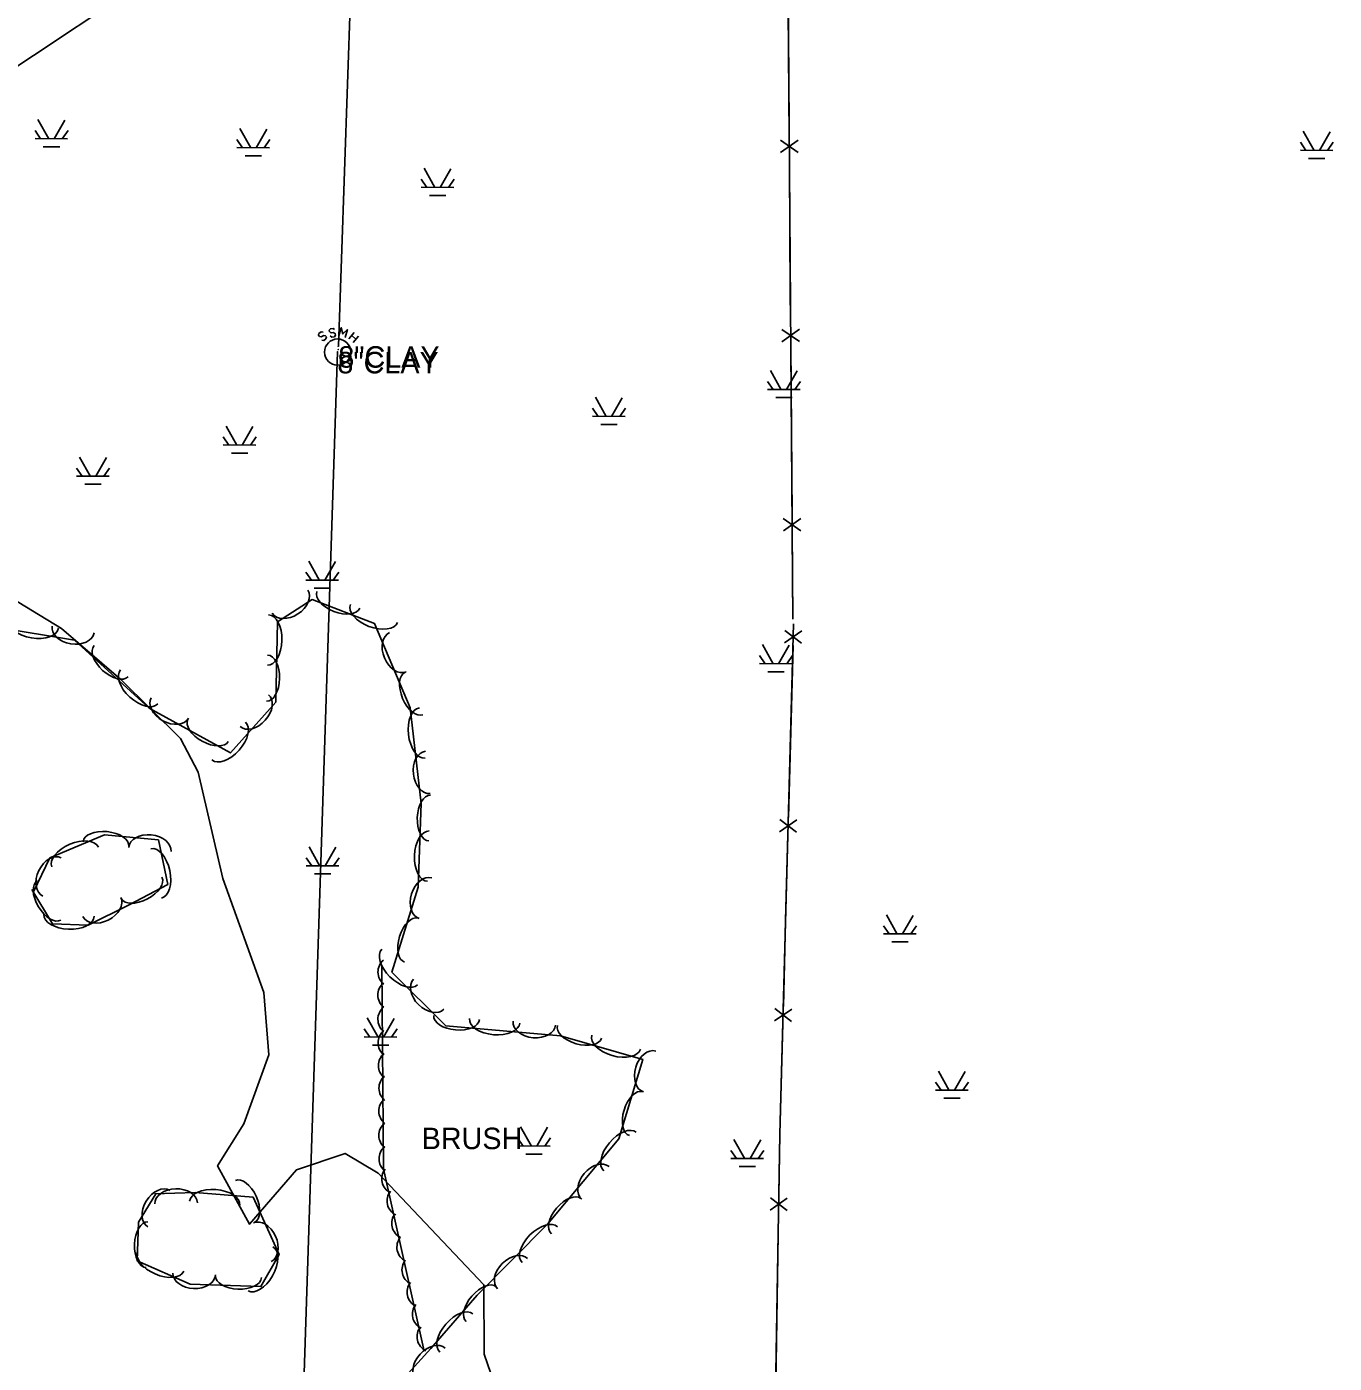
# Model space of a CAD drawing. Extents: x 978516 to 993312, y 1836504 to 1846212.
# Drawn here: x 990718.8 to 991022.9, y 1838846.1 to 1839157.1 of the extents above; entities that cross this region are included whole.
import ezdxf

# ---------------------------------------------------------------- set-up
doc = ezdxf.new("R2010")
doc.units = 0
for name, color, linetype in [('R_Proposed Road', 7, 'Continuous'), ('S_FENCE', 7, 'Continuous'), ('S_SANITARY_SEWER', 7, 'Continuous'), ('S_SANITARY_SEWER_ANNOT', 7, 'Continuous'), ('S_STREAM', 7, 'Continuous'), ('S_TREE', 7, 'Continuous'), ('S_TREE_ANNOT', 7, 'Continuous'), ('S_UTL_PT_SYM', 7, 'Continuous')]:
    doc.layers.add(name, color=color, linetype=linetype)

msp = doc.modelspace()

# ---------------------------------------------------------------- linework, layer by layer
at = {"layer": 'R_Proposed Road'}
msp.add_line((991126.9, 1839421.01), (990720.36, 1839150.4), dxfattribs=at)
msp.add_arc((989647.69, 1840761.9), 1935.86, 281.66438, 303.64915, dxfattribs=at)
at = {"layer": 'S_FENCE'}
for p, q in [((990898.19, 1839127.79), (990894.07, 1839130.63)), ((990894.09, 1839127.76), (990898.17, 1839130.66)), ((990898.52, 1839083.79), (990894.4, 1839086.63)), ((990894.42, 1839083.76), (990898.49, 1839086.66)), ((990898.84, 1839039.79), (990894.72, 1839042.62)), ((990894.75, 1839039.76), (990898.82, 1839042.65)), ((990895.05, 1839013.72), (990899.05, 1839016.48)), ((990898.98, 1839013.62), (990895.13, 1839016.59)), ((990893.87, 1838969.73), (990897.88, 1838972.5)), ((990897.8, 1838969.63), (990893.95, 1838972.6)), ((990892.7, 1838925.74), (990896.7, 1838928.51)), ((990896.62, 1838925.64), (990892.77, 1838928.61)), ((990891.7, 1838881.73), (990895.67, 1838884.53)), ((990895.62, 1838881.67), (990891.74, 1838884.6))]:
    msp.add_line(p, q, dxfattribs=at)
for points in [[(990896.95, 1839019.2), (990894.54, 1839343.5)], [(990895.97, 1839151.21), (990895.82, 1839171.21)], [(990896.12, 1839131.21), (990895.97, 1839151.21)], [(990896.29, 1839107.21), (990896.15, 1839127.21)], [(990896.44, 1839087.21), (990896.29, 1839107.21)], [(990896.62, 1839063.21), (990896.47, 1839083.21)], [(990896.77, 1839043.21), (990896.62, 1839063.21)], [(990896.95, 1839019.2), (990896.8, 1839039.21)], [(990890.09, 1838729.16), (990892.41, 1838806.95), (990893.95, 1838899.38), (990897.13, 1839018.1)], [(990897.11, 1839017.1), (990897.13, 1839018.1)], [(990896.46, 1838993.11), (990897, 1839013.1)], [(990895.93, 1838973.11), (990896.46, 1838993.11)], [(990895.29, 1838949.12), (990895.82, 1838969.11)], [(990894.75, 1838929.13), (990895.29, 1838949.12)], [(990894.11, 1838905.13), (990894.64, 1838925.13)], [(990893.72, 1838885.13), (990893.95, 1838899.38), (990894.11, 1838905.13)], [(990893.32, 1838861.13), (990893.65, 1838881.13)], [(990892.98, 1838841.14), (990893.32, 1838861.13)]]:
    msp.add_lwpolyline(points, dxfattribs=at)
at = {"layer": 'S_SANITARY_SEWER'}
for p, q in [((990791.24, 1839082.73), (990799.86, 1839329.52)), ((990786.74, 1839085.67), (990786.66, 1839085.28)), ((990786.66, 1839085.28), (990786.86, 1839085.01)), ((990787.28, 1839086.05), (990786.74, 1839085.67)), ((990786.86, 1839085.01), (990787.28, 1839084.89)), ((990787.71, 1839085.98), (990787.28, 1839086.05)), ((990787.28, 1839084.89), (990787.83, 1839085.24)), ((990787.83, 1839084.08), (990787.44, 1839084.16)), ((990787.83, 1839085.24), (990788.29, 1839085.16)), ((990788.37, 1839084.47), (990787.83, 1839084.08)), ((990788.29, 1839085.16), (990788.45, 1839084.89)), ((990788.45, 1839084.89), (990788.37, 1839084.47)), ((990793.72, 1839084.43), (990794.96, 1839085.9)), ((990794.37, 1839085.2), (990795.34, 1839084.39)), ((990795.92, 1839085.09), (990794.68, 1839083.61)), ((990780.12, 1838748.05), (990791.03, 1839081.41))]:
    msp.add_line(p, q, dxfattribs=at)
for points in [[(990790.38, 1839086.6), (990790.03, 1839086.87), (990789.38, 1839086.79), (990789.14, 1839086.44), (990789.18, 1839086.13), (990789.53, 1839085.82), (990790.15, 1839085.94), (990790.54, 1839085.63), (990790.58, 1839085.32), (990790.31, 1839084.93), (990789.69, 1839084.85), (990789.34, 1839085.12)], [(990792.82, 1839084.74), (990793.37, 1839086.6), (990792.32, 1839085.59), (990791.93, 1839087.02), (990791.39, 1839085.16)]]:
    msp.add_lwpolyline(points, dxfattribs=at)
msp.add_circle((990791.07, 1839081.36), 3.05, dxfattribs=at)
at = {"layer": 'S_STREAM'}
for p, q in [((990721.38, 1839135.47), (990723.9, 1839130.97)), ((990727.62, 1839135.35), (990725.14, 1839131.01)), ((990768.33, 1839133.35), (990770.85, 1839128.86)), ((990774.57, 1839133.23), (990772.09, 1839128.89)), ((990720.69, 1839132.91), (990722, 1839131.01)), ((990720.69, 1839131.05), (990728.28, 1839131.01)), ((990728.36, 1839132.91), (990727.04, 1839131.01)), ((990767.64, 1839130.79), (990768.95, 1839128.89)), ((990775.31, 1839130.79), (990773.99, 1839128.89)), ((991015.01, 1839130.18), (991016.32, 1839128.28)), ((991015.7, 1839132.74), (991018.22, 1839128.24)), ((991021.94, 1839132.62), (991019.46, 1839128.28)), ((991022.68, 1839130.18), (991021.36, 1839128.28)), ((990722.62, 1839129.15), (990726.42, 1839129.15)), ((990767.64, 1839128.93), (990775.23, 1839128.89)), ((990769.57, 1839127.03), (990773.37, 1839127.03)), ((991015.01, 1839128.32), (991022.6, 1839128.28)), ((990811.19, 1839124.13), (990813.71, 1839119.64)), ((990817.43, 1839124.02), (990814.95, 1839119.68)), ((991016.94, 1839126.42), (991020.74, 1839126.42)), ((990810.49, 1839121.57), (990811.81, 1839119.68)), ((990818.16, 1839121.57), (990816.84, 1839119.68)), ((990810.49, 1839119.71), (990818.08, 1839119.68)), ((990812.43, 1839117.82), (990816.22, 1839117.82)), ((990891.73, 1839077.11), (990894.25, 1839072.61)), ((990891.04, 1839074.55), (990892.35, 1839072.65)), ((990897.97, 1839076.99), (990895.49, 1839072.65)), ((990898.71, 1839074.55), (990897.39, 1839072.65)), ((990851.02, 1839070.87), (990853.54, 1839066.38)), ((990891.04, 1839072.69), (990898.63, 1839072.65)), ((990850.33, 1839068.31), (990851.64, 1839066.41)), ((990857.26, 1839070.75), (990854.78, 1839066.41)), ((990858, 1839068.31), (990856.68, 1839066.41)), ((990892.97, 1839070.79), (990896.77, 1839070.79)), ((990850.33, 1839066.45), (990857.92, 1839066.41)), ((990764.44, 1839061.61), (990765.75, 1839059.71)), ((990765.13, 1839064.16), (990767.65, 1839059.67)), ((990771.37, 1839064.05), (990768.89, 1839059.71)), ((990772.11, 1839061.61), (990770.79, 1839059.71)), ((990852.26, 1839064.55), (990856.06, 1839064.55)), ((990764.44, 1839059.75), (990772.03, 1839059.71)), ((990731.04, 1839056.92), (990733.56, 1839052.43)), ((990737.28, 1839056.81), (990734.8, 1839052.47)), ((990766.37, 1839057.85), (990770.17, 1839057.85)), ((990730.34, 1839054.37), (990731.66, 1839052.47)), ((990730.34, 1839052.51), (990737.94, 1839052.47)), ((990738.02, 1839054.37), (990736.7, 1839052.47)), ((990732.28, 1839050.61), (990736.08, 1839050.61)), ((990784.37, 1839032.74), (990786.89, 1839028.25)), ((990790.61, 1839032.63), (990788.13, 1839028.29)), ((990783.67, 1839030.19), (990784.99, 1839028.29)), ((990783.67, 1839028.33), (990791.27, 1839028.29)), ((990791.34, 1839030.19), (990790.03, 1839028.29)), ((990785.61, 1839026.43), (990789.41, 1839026.43)), ((990889.9, 1839013.31), (990892.41, 1839008.82)), ((990896.13, 1839013.19), (990893.65, 1839008.85)), ((990889.2, 1839010.75), (990890.52, 1839008.85)), ((990889.2, 1839008.89), (990896.79, 1839008.85)), ((990896.87, 1839010.75), (990895.55, 1839008.85)), ((990891.14, 1839006.99), (990894.93, 1839006.99)), ((990784.45, 1838966.26), (990786.96, 1838961.76)), ((990790.68, 1838966.14), (990788.2, 1838961.8)), ((990783.75, 1838963.7), (990785.07, 1838961.8)), ((990791.42, 1838963.7), (990790.1, 1838961.8)), ((990783.75, 1838961.84), (990791.34, 1838961.8)), ((990785.69, 1838959.94), (990789.48, 1838959.94)), ((990918.74, 1838950.43), (990921.26, 1838945.94)), ((990924.98, 1838950.31), (990922.5, 1838945.97)), ((990918.04, 1838947.87), (990919.36, 1838945.97)), ((990925.71, 1838947.87), (990924.4, 1838945.97)), ((990918.04, 1838946.01), (990925.64, 1838945.97)), ((990919.98, 1838944.11), (990923.78, 1838944.11)), ((990797.97, 1838926.43), (990800.49, 1838921.94)), ((990804.21, 1838926.32), (990801.73, 1838921.98)), ((990797.27, 1838923.87), (990798.59, 1838921.98)), ((990797.27, 1838922.01), (990804.87, 1838921.98)), ((990804.95, 1838923.87), (990803.63, 1838921.98)), ((990799.21, 1838920.12), (990803.01, 1838920.12)), ((990930.83, 1838914.09), (990933.35, 1838909.59)), ((990937.07, 1838913.97), (990934.59, 1838909.63)), ((990930.14, 1838911.53), (990931.45, 1838909.63)), ((990930.14, 1838909.67), (990937.73, 1838909.63)), ((990937.81, 1838911.53), (990936.49, 1838909.63)), ((990932.07, 1838907.77), (990935.87, 1838907.77)), ((990833.62, 1838901.1), (990836.14, 1838896.61)), ((990839.86, 1838900.99), (990837.38, 1838896.64)), ((990832.92, 1838898.54), (990834.24, 1838896.64)), ((990832.92, 1838896.68), (990840.51, 1838896.64)), ((990840.59, 1838898.54), (990839.27, 1838896.64)), ((990883.26, 1838898.18), (990885.78, 1838893.69)), ((990889.5, 1838898.06), (990887.02, 1838893.72)), ((990834.86, 1838894.78), (990838.65, 1838894.78)), ((990882.56, 1838895.62), (990883.88, 1838893.72)), ((990882.56, 1838893.76), (990890.16, 1838893.72)), ((990890.23, 1838895.62), (990888.92, 1838893.72)), ((990884.5, 1838891.86), (990888.3, 1838891.86))]:
    msp.add_line(p, q, dxfattribs=at)
for points in [[(990713.33, 1839025.28), (990726.86, 1839017.05), (990740.61, 1839005.2), (990754.5, 1838991.43), (990758.63, 1838983.6), (990764.34, 1838958.89)], [(990764.34, 1838958.89), (990773.89, 1838932.37), (990775.06, 1838917.86), (990769.24, 1838901.81), (990763.15, 1838892.06), (990770.56, 1838878.42), (990781.49, 1838891.11), (990792.81, 1838894.92), (990800.54, 1838890.3), (990825.09, 1838864.36), (990825.13, 1838848.21), (990830.67, 1838832.21), (990829.41, 1838825.59), (990823.54, 1838818.95), (990821.8, 1838806.93), (990819.69, 1838795.74)]]:
    msp.add_lwpolyline(points, dxfattribs=at)
at = {"layer": 'S_TREE'}
for points in [[(990799.86, 1838835.31), (990812.79, 1838849.5), (990823.51, 1838861.97), (990839.89, 1838878.46), (990856.49, 1838898.3), (990862.03, 1838916.8), (990842.92, 1838922.3), (990816.28, 1838924.62), (990803.72, 1838937.09), (990809.8, 1838956.84), (990810.5, 1838976.35), (990807.95, 1838998.59), (990799.69, 1839018.22), (990785.13, 1839023.79), (990777.1, 1839018.57), (990776.68, 1838999.94), (990766.12, 1838988.1), (990747.23, 1838998.49), (990729.84, 1839014.37), (990711.56, 1839017.33)], [(990720.36, 1838955.8), (990724.14, 1838963.68), (990736.88, 1838969.07), (990749.4, 1838967.84), (990751.58, 1838957.49), (990742.56, 1838952.77), (990733.06, 1838948.02), (990724.76, 1838948.32), (990719.96, 1838956.36)], [(990811.22, 1838848.94), (990801.75, 1838891.3), (990801.36, 1838938.63)], [(990748.48, 1838885.54), (990757.96, 1838885.8), (990771.4, 1838884.72), (990777.46, 1838871.37), (990773.24, 1838863.92), (990756.79, 1838864.53), (990744.47, 1838869.9), (990744.79, 1838878.96), (990748.77, 1838885.51)]]:
    msp.add_lwpolyline(points, dxfattribs=at)
for centre, major_axis, ratio, start_param, end_param in [((990780, 1839023.29), (4.16, 2.7), 0.685311, 3.141593, 6.283185), ((990791.24, 1839023.72), (4.99, -1.91), 0.540699, 3.141593, 6.283185), ((990799.52, 1839020.55), (5.48, -2.1), 0.55008, 3.141593, 6.283185), ((990720.36, 1839018.05), (5.79, -0.94), 0.55008, 3.141593, 6.283185), ((990774.88, 1839014.36), (0.13, 5.87), 0.55008, 3.141593, 6.283185), ((990729.54, 1839016.83), (4.89, -0.79), 0.685311, 3.141593, 6.283185), ((990805.09, 1839011.52), (1.92, -4.57), 0.685311, 3.141593, 6.283185), ((990738.37, 1839009.45), (3.95, -3.61), 0.540699, 3.141593, 6.283185), ((990774.68, 1839005.5), (0.12, 5.35), 0.540699, 3.141593, 6.283185), ((990744.92, 1839003.47), (4.33, -3.96), 0.55008, 3.141593, 6.283185), ((990808.85, 1839001.92), (2.08, -4.93), 0.540699, 3.141593, 6.283185), ((990752.05, 1838998.56), (4.34, -2.39), 0.685311, 3.141593, 6.283185), ((990771.71, 1838997.95), (3.3, 3.7), 0.685311, 3.141593, 6.283185), ((990810.76, 1838992.73), (0.67, -5.83), 0.55008, 3.141593, 6.283185), ((990760.96, 1838993.36), (4.69, -2.58), 0.540699, 3.141593, 6.283185), ((990765.74, 1838990.86), (3.9, 4.38), 0.55008, 3.141593, 6.283185), ((990812.07, 1838983.56), (0.56, -4.92), 0.685311, 3.141593, 6.283185), ((990812.5, 1838972.95), (-0.19, -5.34), 0.540699, 3.141593, 6.283185), ((990737.18, 1838966.91), (-5.32, 0.52), 0.540699, 3.141593, 6.283185), ((990747.41, 1838965.64), (-4.93, 0.48), 0.685311, 3.141593, 6.283185), ((990812.18, 1838964.09), (-0.21, -5.86), 0.55008, 3.141593, 6.283185), ((990730.01, 1838963.86), (-5.41, -2.29), 0.55008, 3.141593, 6.283185), ((990748.87, 1838960.07), (-1.21, 5.74), 0.55008, 3.141593, 6.283185), ((990724.65, 1838959.24), (-2.15, -4.47), 0.685311, 3.141593, 6.283185), ((990745.48, 1838956.69), (4.74, 2.48), 0.540699, 3.141593, 6.283185), ((990811.51, 1838954.3), (-1.46, -4.74), 0.685311, 3.141593, 6.283185), ((990723.96, 1838953.79), (2.74, -4.59), 0.540699, 3.141593, 6.283185), ((990736.22, 1838952.26), (4.43, 2.21), 0.685311, 3.141593, 6.283185), ((990728.6, 1838950.31), (5.86, -0.21), 0.55008, 3.141593, 6.283185), ((990808.23, 1838944.53), (-1.57, -5.11), 0.540699, 3.141593, 6.283185), ((990805.52, 1838938.29), (4.17, -4.13), 0.55008, 3.141593, 6.283185), ((990804.1, 1838937.11), (0.8, -3.56), 0.999481, 3.613785, 5.386986), ((990804.07, 1838931.77), (0.8, -3.56), 0.999481, 3.613785, 5.386986), ((990812.27, 1838931.95), (3.52, -3.49), 0.685311, 3.141593, 6.283185), ((990804.09, 1838926.12), (0.8, -3.56), 0.999481, 3.613785, 5.386986), ((990818.75, 1838926.53), (5.33, -0.46), 0.540699, 3.141593, 6.283185), ((990827.59, 1838925.76), (5.85, -0.51), 0.55008, 3.141593, 6.283185), ((990836.83, 1838925.22), (4.94, -0.43), 0.685311, 3.141593, 6.283185), ((990847.34, 1838923.23), (5.14, -1.48), 0.540699, 3.141593, 6.283185), ((990804.13, 1838920.68), (0.8, -3.56), 0.999481, 3.613785, 5.386986), ((990855.86, 1838920.78), (5.64, -1.62), 0.55008, 3.141593, 6.283185), ((990863.67, 1838913.98), (-1.42, -4.75), 0.685311, 3.141593, 6.283185), ((990804.21, 1838915.38), (0.8, -3.56), 0.999481, 3.613785, 5.386986), ((990804.33, 1838910.1), (0.8, -3.56), 0.999481, 3.613785, 5.386986), ((990860.46, 1838904.18), (-1.53, -5.12), 0.540699, 3.141593, 6.283185), ((990804.3, 1838904.76), (0.8, -3.56), 0.999481, 3.613785, 5.386986), ((990804.31, 1838899.11), (0.8, -3.56), 0.999481, 3.613785, 5.386986), ((990856.77, 1838895.33), (-3.77, -4.5), 0.55008, 3.141593, 6.283185), ((990804.35, 1838893.67), (0.8, -3.56), 0.999481, 3.613785, 5.386986), ((990804.99, 1838889), (0.8, -3.56), 0.999481, 3.825789, 5.598989), ((990851.03, 1838888.06), (-3.18, -3.8), 0.685311, 3.141593, 6.283185), ((990769.51, 1838883.74), (-2.21, 4.87), 0.540699, 3.141593, 6.283185), ((990749.47, 1838882.08), (-2.57, -4.24), 0.685311, 3.141593, 6.283185), ((990753.5, 1838883.3), (-4.95, -0.14), 0.685311, 3.141593, 6.283185), ((990762.5, 1838883.31), (-5.85, 0.47), 0.55008, 3.141593, 6.283185), ((990806.21, 1838883.86), (0.8, -3.56), 0.999481, 3.825789, 5.598989), ((990844.22, 1838880.33), (-3.43, -4.1), 0.540699, 3.141593, 6.283185), ((990746.73, 1838873.68), (-0.19, -5.34), 0.540699, 3.141593, 6.283185), ((990773.54, 1838874.25), (-2.05, 4.51), 0.685311, 3.141593, 6.283185), ((990807.31, 1838878.64), (0.8, -3.56), 0.999481, 3.825789, 5.598989), ((990838.11, 1838873.66), (-4.14, -4.16), 0.55008, 3.141593, 6.283185), ((990808.51, 1838873.12), (0.8, -3.56), 0.999481, 3.825789, 5.598989), ((990749.91, 1838869.84), (5.38, -2.34), 0.55008, 3.141593, 6.283185), ((990773.14, 1838868.05), (2.89, 5.11), 0.55008, 3.141593, 6.283185), ((990809.69, 1838867.81), (0.8, -3.56), 0.999481, 3.825789, 5.598989), ((990831.77, 1838866.91), (-3.49, -3.52), 0.685311, 3.141593, 6.283185), ((990757.71, 1838866.88), (4.95, -0.19), 0.685311, 3.141593, 6.283185), ((990768, 1838866.23), (5.34, -0.2), 0.540699, 3.141593, 6.283185), ((990810.89, 1838862.64), (0.8, -3.56), 0.999481, 3.825789, 5.598989), ((990824.48, 1838859.84), (-3.49, -4.05), 0.540699, 3.141593, 6.283185), ((990812.11, 1838857.5), (0.8, -3.56), 0.999481, 3.825789, 5.598989), ((990818.7, 1838853.12), (-3.83, -4.45), 0.55008, 3.141593, 6.283185), ((990813.2, 1838852.28), (0.8, -3.56), 0.999481, 3.825789, 5.598989), ((990812.76, 1838845.93), (-3.34, -3.66), 0.685311, 3.141593, 6.283185)]:
    msp.add_ellipse(centre, major_axis=major_axis, ratio=ratio, start_param=start_param, end_param=end_param, dxfattribs=at)
at = {"layer": 'S_UTL_PT_SYM'}
for points in [[(990791.03, 1839081.41), (990791.03, 1839081.46), (990791.03, 1839081.41), (990790.98, 1839081.41), (990791.03, 1839081.41), (990791.03, 1839081.36), (990791.03, 1839081.41), (990791.08, 1839081.41)], [(990791.23, 1839081.95), (990791.23, 1839082), (990791.23, 1839081.95), (990791.18, 1839081.95), (990791.23, 1839081.95), (990791.23, 1839081.9), (990791.23, 1839081.95), (990791.28, 1839081.95)], [(990791.24, 1839082.73), (990791.24, 1839082.78), (990791.24, 1839082.73), (990791.19, 1839082.73), (990791.24, 1839082.73), (990791.24, 1839082.68), (990791.24, 1839082.73), (990791.29, 1839082.73)]]:
    msp.add_lwpolyline(points, dxfattribs=at)

# ---------------------------------------------------------------- texts
at = {"layer": 'S_SANITARY_SEWER_ANNOT'}
for p in [(990791.03, 1839076.41), (990791.24, 1839077.73)]:
    msp.add_text('8"CLAY', height=5, dxfattribs=at).set_placement(p)
at = {"layer": 'S_TREE_ANNOT'}
msp.add_text('BRUSH', height=5, dxfattribs=at).set_placement((990810.62, 1838895.91))

doc.saveas('drawing.dxf')
